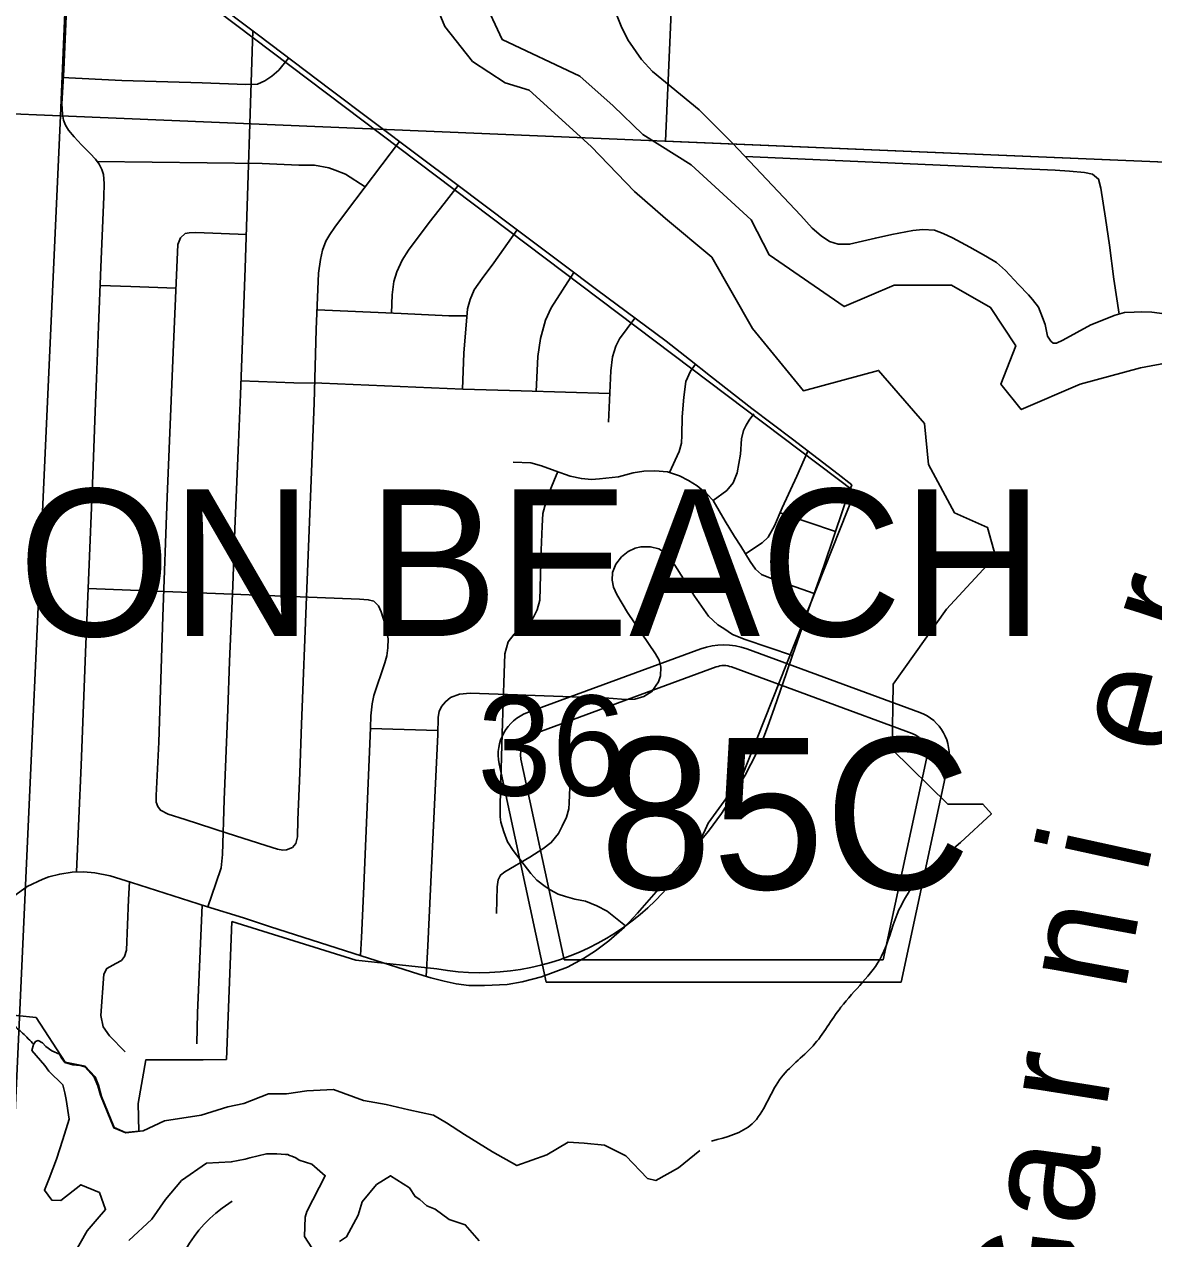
# Model space of a CAD drawing. Extents: x 1219626 to 1426462, y 456797 to 752399.
# Drawn here: x 1302655 to 1307731, y 533458 to 538916 of the extents above; entities that cross this region are included whole.
import ezdxf

# ---------------------------------------------------------------- set-up
doc = ezdxf.new("R2010")
doc.units = 0
for name, color, linetype in [('Cities Incorporated Area', 7, 'Continuous'), ('City Streets', 7, 'Continuous'), ('County Routes Highway Center Lines', 7, 'Continuous'), ('Lakes and Ponds', 7, 'Continuous'), ('Local Roads Paved', 7, 'Continuous'), ('Narrow River Creek and Branch and Slough', 7, 'Continuous'), ('Narrow River Creek and Branch and Slough Text', 7, 'Continuous'), ('Other Incorporated Names', 7, 'Continuous'), ('Roadshields County Roads', 7, 'Continuous'), ('Section Lines', 7, 'Continuous'), ('Section Numbers', 7, 'Continuous'), ('State Routes Highway Center Lines', 7, 'Continuous')]:
    doc.layers.add(name, color=color, linetype=linetype)

msp = doc.modelspace()

# ---------------------------------------------------------------- linework, layer by layer
at = {"layer": 'Cities Incorporated Area'}
for p, q in [((1303001.1, 539371.6), (1306388.5, 536814.1)), ((1306388.5, 536814.1), (1305880.5, 535534.3)), ((1305880.5, 535534.3), (1305729, 535325.5)), ((1303587.7, 534883.3), (1303563.6, 534263.2)), ((1304145.3, 534709.4), (1303587.7, 534883.3)), ((1304509.4, 534670.7), (1304145.3, 534709.4)), ((1302708.5, 534451.9), (1302318.4, 534490.3))]:
    msp.add_line(p, q, dxfattribs=at)
msp.add_lwpolyline([(1303563.6, 534263.2), (1303459.6, 534261.1), (1303316.1, 534261.9), (1303201.7, 534261.9), (1303167.5, 534065.4), (1303170.1, 533940.6), (1303110.3, 533935.5), (1303058.2, 533957.7), (1303002.7, 534097), (1302988.1, 534147.4), (1302973.1, 534184.9), (1302928.7, 534232.7), (1302838.2, 534251.5), (1302708.5, 534451.9)], dxfattribs=at)
msp.add_arc((1304705.2, 535769.2), 1115.8, 259.8914, 336.5674, dxfattribs=at)
at = {"layer": 'City Streets'}
for p, q in [((1306052.3, 536720.5), (1306300.8, 536636.2)), ((1304211.1, 535751.3), (1304514.3, 535742.6))]:
    msp.add_line(p, q, dxfattribs=at)
for points in [[(1302890.3, 535106.2), (1302910.7, 535586), (1302932, 536130.4), (1302943.6, 536415.6), (1302962.9, 536889.4), (1302974, 537176.1), (1302979.8, 537323.5), (1302989, 537558), (1302999.7, 537823.9), (1303012.7, 538141), (1303014.2, 538201), (1303010.3, 538241.6), (1303003.5, 538262.9), (1302991, 538287), (1302975, 538309.7), (1302951.8, 538334.9), (1302911.7, 538374), (1302879.8, 538409.8), (1302854.1, 538440.3), (1302840.6, 538463), (1302830.9, 538484.8), (1302826.6, 538512.8), (1302824.2, 538557.8), (1302832.4, 538711), (1302844.5, 538987.5)], [(1303479.7, 534949.3), (1303516, 535053.7), (1303539.2, 535124.3), (1303546, 535184.2), (1303553.7, 535429.8), (1303570.1, 535836.9), (1303576.9, 536052.5), (1303592.4, 536392.9), (1303602, 536648.1), (1303617.5, 537035.9), (1303626.2, 537252.4), (1303648.4, 537820), (1303681.5, 538886.6)], [(1302824.5, 538677.2), (1303093.4, 538663.2), (1303454.1, 538652.5), (1303650.4, 538644.8), (1303702.6, 538646.7), (1303736.4, 538661.2), (1303767.4, 538682.5), (1303798.3, 538709.6), (1303842.8, 538764.3)], [(1304342, 538388.8), (1304102.9, 538074.3), (1304050.7, 538004.7), (1304027.5, 537971.8), (1304011, 537940.9), (1303994.6, 537901.2), (1303985.9, 537858.7), (1303977.2, 537796.8), (1303967.5, 537544.4), (1303957.9, 537213.8), (1303945.3, 536904.4), (1303924, 536342.6), (1303900.8, 535771.2), (1303893.1, 535551.7), (1303884.4, 535340.9), (1303882.4, 535264.5), (1303874.7, 535234.5), (1303860.2, 535216.2), (1303834.1, 535205.5), (1303817.7, 535203.6), (1303792.5, 535208.4), (1303741.3, 535225.8), (1303566.3, 535280.9), (1303378.7, 535341.9), (1303302.3, 535366), (1303266.5, 535383.4), (1303254.9, 535400.8), (1303247.2, 535420.2), (1303248.1, 535449.2), (1303259.8, 535689), (1303278.1, 536254.6), (1303297.5, 536790.3), (1303323.6, 537442.9), (1303344.8, 537926.4), (1303356.4, 537956.3), (1303378.7, 537975.7), (1303396.1, 537978.6), (1303426.1, 537980.5), (1303653.1, 537971.2)], [(1302982.6, 538298.9), (1303723.9, 538289.9), (1303888.2, 538283.2), (1303958.8, 538282.2), (1304023.6, 538270.6), (1304051.6, 538260), (1304098.1, 538242.5), (1304187.6, 538185.7)], [(1304305.7, 537617.6), (1304307.9, 537699.6), (1304316.6, 537760.5), (1304330.1, 537804.1), (1304353.3, 537855.3), (1304381.4, 537900.7), (1304475.1, 538025.5), (1304541.9, 538110.6), (1304605.6, 538191.6)], [(1304870.1, 537992), (1304765.7, 537843.7), (1304713, 537773.1), (1304677.2, 537722.8), (1304658.9, 537678.4), (1304646.3, 537637.8), (1304630.8, 537437.6), (1304623.8, 537275.7)], [(1304955, 537265.9), (1304962.5, 537423.6), (1304975, 537503.8), (1304998.2, 537586), (1305022.4, 537641.1), (1305125.6, 537800.2)], [(1303336.2, 537730.7), (1303134.1, 537737.8), (1302996.4, 537742.1)], [(1303970.9, 537633.3), (1304349.4, 537615.5), (1304563.1, 537605.8), (1304643.8, 537605.8)], [(1305281.4, 537127.4), (1305291.2, 537357.8), (1305298.9, 537420.7), (1305314.4, 537469), (1305330.8, 537501.9), (1305399.7, 537595.4)], [(1305554.2, 536901.9), (1305598.7, 536995.7), (1305608.4, 537033.4), (1305610.3, 537069.2), (1305612.2, 537151.4), (1305619, 537240.4), (1305628.7, 537310), (1305649.9, 537356.4), (1305671.6, 537388)], [(1303628.6, 537313.8), (1303866, 537304.7), (1303991.7, 537302.7), (1304626, 537275.6), (1304888, 537267.9), (1305286.9, 537256)], [(1305751.2, 536775.1), (1305812.4, 536820.7), (1305840.4, 536854.6), (1305859.7, 536900), (1305873.3, 536984.1), (1305878.1, 537052.8), (1305887.8, 537090.5), (1305899.4, 537114.7), (1305912.9, 537136.9), (1305934.2, 537164.9)], [(1306177.3, 536997.3), (1306127.6, 536884.5), (1306061.8, 536742.4), (1306027, 536662.2), (1305999, 536610.9), (1305970.9, 536584.8), (1305896.7, 536535.7)], [(1304852.2, 536947.4), (1304931.5, 536944.5), (1304979.9, 536931.9), (1305040.8, 536909.7), (1305108.5, 536885.5), (1305158.7, 536873.9), (1305204.2, 536870), (1305240, 536872.9), (1305325, 536882.6), (1305391.8, 536900), (1305440.1, 536906.8), (1305488.5, 536909.7), (1305545.5, 536904.8), (1305599.6, 536886.5), (1305640.3, 536865.2), (1305679.9, 536841), (1305722.4, 536805.3), (1305750.5, 536776.2), (1305805.6, 536682.5), (1305847.2, 536613.8), (1305876.2, 536570.3), (1305916.8, 536501.6), (1305941.9, 536466.8), (1305969, 536443.6), (1306008.6, 536427.2), (1306205.7, 536357.9)], [(1305357.2, 534863.8), (1305274.8, 534929.5), (1305228.4, 534954.6), (1305177.1, 534974.9), (1305129.7, 534983.6), (1305087.2, 534995.2), (1305054.3, 535006.8), (1305018.5, 535025.2), (1304996.3, 535041.6), (1304958.6, 535068.7), (1304931.5, 535098.7), (1304852.2, 535203.1), (1304826.1, 535241.8), (1304810.7, 535287.2), (1304797.1, 535330.7), (1304794.2, 535353.9), (1304793.3, 535411), (1304802, 535675.9), (1304804.9, 535776.5), (1304810.7, 535956.3), (1304814.5, 536085.9), (1304830, 536141), (1304857.1, 536174.8), (1304889.9, 536200), (1304928.6, 536227), (1304943.1, 536251.2), (1304960.5, 536284.1), (1304972.1, 536327.6), (1304977.9, 536551.9), (1304982.8, 536660.2), (1304985.7, 536717.3), (1305006.9, 536793.7), (1305052.8, 536905.4)], [(1306107.7, 536079.8), (1305894.6, 536151.6), (1305838.5, 536173.9), (1305798.8, 536200), (1305771.8, 536217.4), (1305730.2, 536256.1), (1305667.3, 536345), (1305578.4, 536485.2), (1305550.3, 536530.7), (1305506.8, 536558.7), (1305470.1, 536567.4), (1305425.6, 536567.4), (1305400.5, 536561.6), (1305369.5, 536546.1), (1305339.6, 536522.9), (1305314.4, 536490), (1305298.9, 536451.4), (1305297, 536417.5), (1305303.8, 536386.6), (1305318.3, 536353.7), (1305365.7, 536272.5), (1305491.4, 536086.8), (1305507.8, 536058.8), (1305515.5, 536025.9), (1305514.6, 535987.3), (1305504.9, 535961.1), (1305475.9, 535916.7), (1305439.1, 535894.4), (1305398.5, 535882.8), (1305358.9, 535881.9), (1305282.5, 535886.7), (1304785.5, 535905.1), (1304658.9, 535909.9), (1304611.5, 535906), (1304569.9, 535890.6), (1304547.7, 535871.2), (1304530.3, 535850), (1304519.6, 535827.7), (1304515.8, 535802.6), (1304513.8, 535723.3), (1304490.6, 535251.4), (1304468.4, 534774.8), (1304460.7, 534636.5)], [(1304166.8, 534730.3), (1304171.1, 534811.5), (1304180.2, 535008.3), (1304205.4, 535612.1), (1304211.2, 535754.2), (1304212.1, 535807.4), (1304218.9, 535861.6), (1304226.7, 535899.3), (1304275, 536046.2), (1304283.7, 536078.1), (1304289.5, 536113), (1304290.5, 536154.5), (1304277.9, 536213.5), (1304258.6, 536274.9), (1304247, 536302.9), (1304226.2, 536322.8), (1304201, 536330), (1304161.9, 536332), (1302942.2, 536380.7)], [(1304777.8, 534918.8), (1304780.7, 535038.7), (1304785.5, 535070.6), (1304795.2, 535091.9), (1304814.5, 535107.4), (1304927.7, 535173.1), (1304985.7, 535210.8), (1305023.4, 535237.9), (1305056.3, 535278.5), (1305072.7, 535311.4), (1305092, 535352), (1305101.7, 535389.7), (1305103.6, 535416.8), (1305111.4, 535587.9)], [(1303108.9, 534297.6), (1303038.3, 534369.1), (1303009.3, 534409.8), (1302998.7, 534461), (1303012.2, 534646.7), (1303025.8, 534672.8), (1303066.4, 534695), (1303091.5, 534708.5), (1303105, 534726.9), (1303113.7, 534754.9), (1303123.4, 534982.2), (1303128.4, 535061.3)], [(1303453.7, 534957.5), (1303433.8, 534473.6), (1303430.9, 534334.3)]]:
    msp.add_lwpolyline(points, dxfattribs=at)
at = {"layer": 'County Routes Highway Center Lines'}
msp.add_lwpolyline([(1302607.6, 534996.7), (1302667.5, 535041.1), (1302738.6, 535074.5), (1302765.2, 535084.2), (1302814.5, 535096.7), (1302869.6, 535105.4), (1302921.3, 535107.4), (1302971.6, 535102.5), (1303041.7, 535089), (1303137, 535058.5), (1303473.4, 534951.2), (1303639.7, 534900.5), (1303757.7, 534860.8), (1304136.7, 534740), (1304428.2, 534646.2), (1304481.9, 534630.2), (1304542.3, 534614.7), (1304596.5, 534603.1), (1304652.6, 534595.9), (1304723.2, 534595.9), (1304824.7, 534600.7), (1304892.4, 534611.8), (1304979.9, 534635.5), (1305096.9, 534679), (1305168.9, 534717.2), (1305223, 534751.6), (1305282.5, 534796), (1305352.1, 534858.4), (1305411.6, 534920.8), (1305516, 535040.7), (1305615.1, 535152.3), (1305729.7, 535289.2), (1305788.2, 535368.4), (1305844.3, 535456.9), (1305895, 535541.5), (1305946.3, 535640.6), (1305979.6, 535714.1), (1305995.6, 535757.6), (1306026.5, 535845.1), (1306078.7, 535996.9), (1306109.7, 536085.4), (1306180.3, 536286), (1306235.4, 536441.7), (1306257.1, 536507.4), (1306285.7, 536591.6), (1306343.2, 536760.8), (1306374.1, 536845.9), (1306312.7, 536893.7), (1306107.3, 537050.8), (1305925, 537189.1), (1305738.9, 537334.1), (1305644.1, 537410), (1305539.7, 537491.3), (1305226.4, 537724.3), (1305081.4, 537833.6), (1304853.2, 538004.7), (1304593.1, 538201), (1304426.8, 538325.2), (1304215.5, 538483.8), (1304028.9, 538625), (1303811.9, 538787.4), (1303707.9, 538866.7), (1303260.7, 539203.6)], dxfattribs=at)
at = {"layer": 'Lakes and Ponds'}
for points in [[(1304467.8, 539094.2), (1304544.9, 538906.7), (1304669.9, 538748.6), (1304816.9, 538652.9), (1304923.5, 538619.9), (1305202.8, 538366.1), (1305397.6, 538163.9), (1305537.2, 538042.5), (1305745.3, 537869.2), (1305928.6, 537548.1), (1306156.5, 537268.7), (1306494.6, 537360.6), (1306700.4, 537121.6), (1306718.8, 536937.7), (1306836.4, 536720.8), (1306983.4, 536654.6), (1307019.9, 536525.2), (1306799.9, 536287.3), (1306560.4, 535949.6), (1306555.6, 535656.4), (1306805.4, 535411.2), (1306963.9, 535411.2), (1307002.1, 535367.5), (1306862.5, 535239.2), (1306712.7, 535111.7), (1306661.5, 535064.8)], [(1307944.5, 537423.1), (1307672.5, 537371.6), (1307400.5, 537298.1), (1307135.9, 537184.1), (1307044, 537298.1), (1307112, 537470.9), (1306998.1, 537643.8), (1306821.7, 537743), (1306564.4, 537743), (1306340.3, 537647.4), (1306002.1, 537879.1), (1305921.3, 538037.2), (1305653, 538283.6), (1305434.3, 538421.3), (1305302, 538550), (1305151.3, 538682.4), (1304802.2, 538847.8), (1304717.7, 539031.7)], [(1305690.8, 533853.8), (1305594.7, 533776.9), (1305493.8, 533719.2), (1305455.4, 533728.8), (1305359.3, 533829.7), (1305263.2, 533877.8), (1305171.9, 533887.4), (1305099.9, 533892.2), (1305003.8, 533834.6), (1304869.2, 533786.5), (1304758.7, 533849), (1304633.8, 533925.9), (1304552.2, 533978.8), (1304494.5, 534012.4), (1304384, 534036.4), (1304280.7, 534060.5), (1304179.8, 534079.7), (1304045.3, 534127.8), (1303925.2, 534123), (1303833.9, 534108.5), (1303752.2, 534108.5), (1303641.7, 534065.3), (1303569.7, 534050.9), (1303449.6, 534012.4), (1303285.7, 533987.5), (1303189.7, 533942.1), (1303111.5, 533933.2), (1303057.2, 533956), (1302997.9, 534103.7), (1302985.3, 534145.4), (1302969.7, 534184.3), (1302927.8, 534230), (1302906.8, 534235.7), (1302872.5, 534239.6), (1302837.3, 534250), (1302821.2, 534271.7), (1302813.5, 534287.2), (1302779.2, 534302.5), (1302752.5, 534321.5), (1302737.5, 534338), (1302717.1, 534348.3), (1302704.8, 534344.2), (1302697.1, 534330.9), (1302688.7, 534303.3), (1302746.7, 534236.3), (1302765.7, 534211.1), (1302827.5, 534149.2), (1302837.6, 534113.8), (1302842.7, 534083.5), (1302856.6, 533995.5), (1302828.8, 533903.8), (1302799.7, 533815.4), (1302766.9, 533728.3), (1302745.5, 533676.5), (1302778.2, 533631.7), (1302818.7, 533629.8), (1302909.5, 533700.5), (1302992.8, 533665.1), (1303020.6, 533589.4), (1302982.9, 533546.2), (1302937.3, 533493.4), (1302869.2, 533372.2)], [(1303125.4, 533449.2), (1303227.6, 533545.2), (1303289.5, 533634.8), (1303361.4, 533719.4), (1303473.9, 533797.6), (1303585.3, 533802.8), (1303647.5, 533815.8), (1303668.2, 533821), (1303743.3, 533839.1), (1303790, 533839.1), (1303828.8, 533836.5), (1303839.2, 533836.5), (1303847, 533831.3), (1303857.3, 533828.8), (1303875.5, 533821), (1303891, 533810.6), (1303948, 533792.5), (1304007.6, 533740.6), (1303924.7, 533579.9), (1303916.9, 533554), (1303914.3, 533468.4), (1303948, 533416.6)], [(1304072.4, 533445.1), (1304103.5, 533465.8), (1304155.2, 533563.1), (1304173.4, 533624), (1304238.2, 533701.7)], [(1304238.2, 533701.7), (1304300.4, 533740.6), (1304385.8, 533687.3), (1304411.8, 533647.3), (1304432.5, 533634.3), (1304463.6, 533605.8), (1304502.4, 533590.3), (1304564.6, 533543.6), (1304637.2, 533520.3), (1304699.3, 533447.7)]]:
    msp.add_lwpolyline(points, dxfattribs=at)
msp.add_spline([(1306661.5, 535064.8), (1306577.7, 534916), (1306508.3, 534728.4), (1306325, 534497.9), (1306200, 534324.9), (1306049.8, 534172.4), (1305926.2, 533974), (1305743.6, 533897)], degree=3, dxfattribs=at)
at = {"layer": 'Local Roads Paved'}
msp.add_line((1303573.8, 533615.5), (1303589.9, 533626), dxfattribs=at)
msp.add_line((1303573.8, 533615.5), (1303589.9, 533626), dxfattribs=at)
for points in [[(1305307.2, 538982.5), (1305338.1, 538908), (1305367.1, 538846.1), (1305429, 538758.1), (1305478.3, 538704), (1305688.1, 538530.9), (1305838, 538382), (1306144.5, 538056.2), (1306196.2, 538000.1), (1306236.4, 537965.3), (1306273.6, 537939.2), (1306312.3, 537928.1), (1306364, 537927.1), (1306480, 537955.1), (1306554.5, 537971.1), (1306649.2, 537989.9), (1306693.7, 537994.3), (1306745.4, 537991.4), (1306785.1, 537975), (1306826.6, 537956.1), (1306905.4, 537913.6), (1306976, 537874.4), (1307024.9, 537845.9), (1307065.5, 537810.1), (1307124, 537746.3), (1307168, 537700.8), (1307186.8, 537678.6), (1307212.9, 537644.8), (1307231.3, 537598.8), (1307243.9, 537567.4), (1307253.5, 537514.7), (1307269, 537492), (1307279.6, 537483.3), (1307293.7, 537483.3), (1307322.7, 537496.3), (1307447.9, 537565), (1307558.6, 537608.5), (1307600.6, 537620.1), (1307643.2, 537621.6), (1307675.1, 537624), (1307722.5, 537622), (1307973.6, 537589.3)], [(1307576, 537613.3), (1307551.3, 537770.9), (1307533, 537922.7), (1307514.6, 538044.6), (1307493.3, 538179.9), (1307482.7, 538220.6), (1307456.6, 538241.8), (1307419.8, 538249.6), (1307352.2, 538255.4), (1307288.3, 538260.2), (1306941.2, 538275.7), (1305894.6, 538321.8)]]:
    msp.add_lwpolyline(points, dxfattribs=at)
msp.add_arc((1303901.8, 533113.1), 600, 123.1355, 177.9966, dxfattribs=at)
msp.add_arc((1303901.8, 533113.1), 600, 123.1355, 177.9966, dxfattribs=at)
at = {"layer": 'Narrow River Creek and Branch and Slough'}
msp.add_spline([(1296070.5, 538208.2), (1296108.3, 538201.9), (1296177.7, 538189.3), (1296266, 538170.3), (1296335.4, 538148.3), (1296382.7, 538126.2), (1296420.5, 538100.9), (1296464.7, 538050.4), (1296530.9, 537993.6), (1296553, 537974.7), (1296543.5, 537952.6), (1296540.4, 537927.4), (1296549.8, 537905.3), (1296600.3, 537889.5), (1296666.5, 537876.9), (1296751.7, 537845.3), (1296843.1, 537813.8), (1296959.8, 537785.4), (1297108, 537750.7), (1297196.3, 537725.4), (1297322.5, 537687.6), (1297426.5, 537659.2), (1297461.2, 537643.4), (1297530.6, 537602.4), (1297568.4, 537577.1), (1297606.3, 537561.4), (1297682, 537539.3), (1297719.8, 537520.3), (1297754.5, 537488.8), (1297890.1, 537264.8), (1297915.3, 537208), (1297937.4, 537173.3), (1298038.3, 537078.6), (1298082.5, 537021.8), (1298177.1, 536905), (1298271.7, 536794.6), (1298394.7, 536674.7), (1298454.6, 536624.2), (1298520.8, 536589.5), (1298618.6, 536576.9), (1298719.5, 536561.1), (1298781, 536561.1), (1298881.9, 536573.8), (1298960.7, 536573.8), (1299090, 536573.8), (1299159.4, 536573.8), (1299241.4, 536551.7), (1299295, 536529.6), (1299358.1, 536494.9), (1299536.3, 536402.1), (1299725.5, 536320.1), (1299971.5, 536219.1), (1300122.8, 536190.7), (1300214.3, 536178.1), (1300375.1, 536165.5), (1300520.2, 536168.6), (1300586.4, 536181.2), (1300674.7, 536178.1), (1300740.9, 536187.6), (1300816.6, 536193.9), (1300889.1, 536178.1), (1300993.2, 536099.2), (1301109.9, 536023.5), (1301166.7, 535954.1), (1301166.7, 535891), (1301185.6, 535843.6), (1301204.5, 535749), (1301214, 535625.9), (1301261.3, 535515.5), (1301340.1, 535398.7), (1301441, 535316.7), (1301559.3, 535246.5), (1301720.1, 535151.8), (1301839.9, 535079.2), (1301921.9, 534997.2), (1301991.3, 534902.5), (1302161.6, 534811), (1302335.1, 534741.6), (1302407.6, 534710.1), (1302442.3, 534688), (1302492.7, 534653.3), (1302508.5, 534605.9), (1302508.5, 534564.9), (1302552.7, 534511.3), (1302587.3, 534463.9), (1302606.3, 534422.9), (1302647.3, 534381.9), (1302697.2, 534330.4)], degree=3, dxfattribs=at)
at = {"layer": 'Roadshields County Roads'}
for p, q in [((1304916.2, 535822.5), (1305695.6, 536108.9)), ((1305902.5, 536108.9), (1306680.5, 535823)), ((1304950.7, 535728.7), (1305764.6, 536027.7)), ((1305833.5, 536027.7), (1306646, 535729.2)), ((1305081, 534710.7), (1304887.4, 535613.8)), ((1306709.3, 535614.3), (1306515.6, 534710.7)), ((1305000.2, 534610.7), (1304789.6, 535592.9)), ((1306807.1, 535593.4), (1306596.4, 534610.7)), ((1306515.6, 534710.7), (1305081, 534710.7)), ((1306596.4, 534610.7), (1305000.2, 534610.7))]:
    msp.add_line(p, q, dxfattribs=at)
for centre, radius, start, end in [((1305799, 535827.3), 300, 69.827, 110.173), ((1305799, 535933.8), 100, 69.827, 110.173), ((1304985.2, 535634.8), 200, 110.173, 192.0999), ((1306611.5, 535635.3), 200, 347.9001, 69.827), ((1304985.2, 535634.8), 100, 110.173, 192.0999), ((1306611.5, 535635.3), 100, 347.9001, 69.827)]:
    msp.add_arc(centre, radius, start, end, dxfattribs=at)
at = {"layer": 'Section Lines'}
for p, q in [((1303046.1, 543860), (1302817.1, 538504.6)), ((1302817.1, 538504.6), (1297532.1, 538735.4)), ((1302817.1, 538504.6), (1302573.1, 533126.6)), ((1307971, 538288.4), (1302817.1, 538504.6))]:
    msp.add_line(p, q, dxfattribs=at)
at = {"layer": 'State Routes Highway Center Lines'}
for p, q in [((1305536.8, 538390.8), (1305657, 541076)), ((1307971, 538288.4), (1305536.8, 538390.8))]:
    msp.add_line(p, q, dxfattribs=at)

# ---------------------------------------------------------------- texts
at = {"layer": 'Narrow River Creek and Branch and Slough Text'}
for s, rotation, p in [('r', 71.5209, (1307947, 536128.7)), ('e', 75.2008, (1307811.7, 535610.4)), ('i', 77.6511, (1307697.9, 535087.1)), ('n', 79.5362, (1307600.9, 534560.6)), ('r', 80.9356, (1307516.4, 534031.8)), ('a', 82.0649, (1307442.3, 533501.6)), ('G', 82.9882, (1307376.9, 532970.2))]:
    msp.add_text(s, height=500, rotation=rotation, dxfattribs=at).set_placement(p)
at = {"layer": 'Other Incorporated Names'}
msp.add_text('FORT WALTON BEACH', height=660, rotation=0.0004, dxfattribs=at).set_placement((1297528.4, 536166.5))
at = {"layer": 'Roadshields County Roads'}
msp.add_text('85C', height=680, dxfattribs=at).set_placement((1305240.6, 535029))
at = {"layer": 'Section Numbers'}
msp.add_text('36', height=450, rotation=0.0004, dxfattribs=at).set_placement((1304690.9, 535449.2))

doc.saveas('drawing.dxf')
